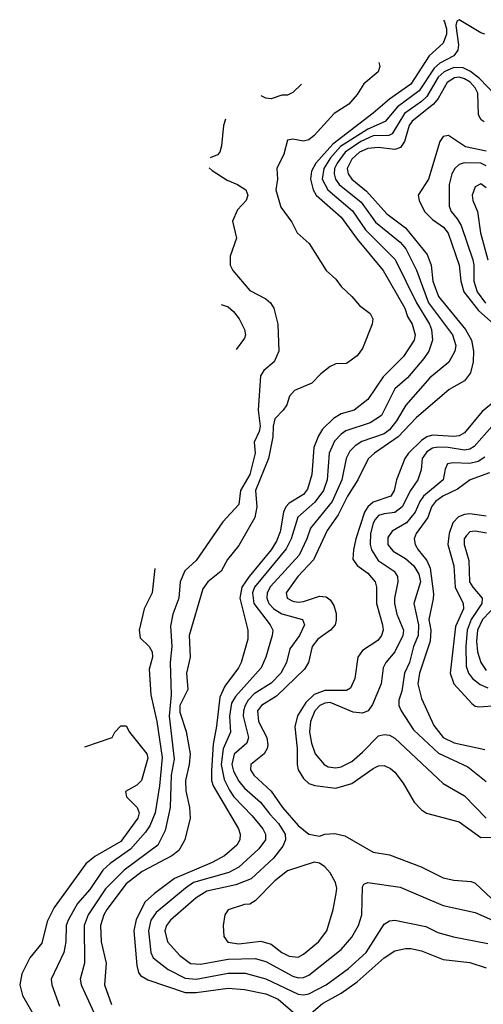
# Model space of a CAD drawing. Header units: inches. Extents: x 1793402 to 1900366, y 320852 to 470679.
# Tile 347 of 604: x 1826133 to 1827860, y 442117 to 445784. Entities that reach past the tile are written whole.
import ezdxf

# ---------------------------------------------------------------- set-up
doc = ezdxf.new("R2010")
doc.units = ezdxf.units.IN
doc.header["$MEASUREMENT"] = 0
doc.layers.add('B8424', color=7, linetype='Continuous')

msp = doc.modelspace()

# ---------------------------------------------------------------- linework, layer by layer
at = {"layer": 'B8424', "color": 4}
for points, elevation in [([(1827712, 445782), (1827715.5, 445775.5), (1827723.1, 445750), (1827722.6, 445730), (1827710, 445696.9), (1827658, 445650), (1827590, 445544.2), (1827510, 445488.4), (1827450, 445436.3), (1827299.9, 445320.1), (1827236.5, 445250), (1827220.4, 445219.6), (1827215.8, 445190), (1827226.7, 445150), (1827237.4, 445130), (1827330, 445048.5), (1827390, 444966.4), (1827487, 444850), (1827568, 444710), (1827578, 444678), (1827594.9, 444650), (1827606, 444610), (1827602.4, 444590), (1827563, 444530), (1827486.4, 444453.6), (1827430, 444369.4), (1827378.8, 444330), (1827330, 444316.2), (1827301.3, 444298.7), (1827260.5, 444259.5), (1827245.5, 444234.5), (1827229, 444191), (1827221.7, 444090), (1827204.8, 444035.2), (1827190, 444015.6), (1827136.9, 443983.1), (1827124.2, 443970), (1827115.6, 443950), (1827103, 443877), (1827090, 443842), (1827070.3, 443810), (1826987.7, 443710), (1826960.8, 443670), (1826952.9, 443630), (1826983, 443510), (1826983.4, 443476.6), (1826958, 443390), (1826948.2, 443370), (1826897.8, 443302.2), (1826878.8, 443261.2), (1826866.6, 443153.4), (1826853.9, 443086.1), (1826847.3, 442987.3), (1826848.1, 442950), (1826854, 442930), (1826948.4, 442770), (1826954.9, 442750), (1826953, 442730), (1826942, 442710), (1826896.3, 442670), (1826850, 442645.4), (1826710, 442585.4), (1826634.9, 442530), (1826601.1, 442498.9), (1826567.3, 442432.7), (1826558.3, 442390), (1826570, 442262), (1826575.6, 442235.6), (1826583.6, 442223.6), (1826610, 442208.4), (1826750, 442160.9), (1826790, 442161.3), (1826910, 442177.4), (1826970, 442171.8), (1827050, 442155.6), (1827096.4, 442136.4), (1827160.5, 442080.5)], 324), ([(1827866, 445730), (1827850, 445735.3), (1827770, 445784), (1827761.4, 445778.6), (1827758, 445762), (1827767, 445690), (1827764.9, 445670), (1827750.4, 445650), (1827698.1, 445621.9), (1827676.5, 445603.5), (1827621.1, 445518.9), (1827540, 445460), (1827494.8, 445405.2), (1827430, 445376.5), (1827327.9, 445312.1), (1827290.2, 445270), (1827266.2, 445230), (1827260.2, 445190), (1827280.3, 445150), (1827372.5, 445072.5), (1827421.5, 445001.5), (1827531.2, 444891.2), (1827611.3, 444730), (1827658.9, 444650), (1827667.2, 444630), (1827670.4, 444590), (1827657.1, 444550), (1827638, 444522), (1827577.1, 444450), (1827530, 444409.4), (1827480.5, 444310), (1827437.8, 444282.2), (1827347.8, 444252.2), (1827330, 444240.7), (1827305.9, 444214.1), (1827285.7, 444170), (1827278.9, 444070), (1827264.2, 444030), (1827232.7, 443987.3), (1827169.2, 443930.8), (1827144, 443850), (1827126.1, 443813.9), (1827007.9, 443670), (1827000.8, 443650), (1827005.5, 443610), (1827066, 443530), (1827075.5, 443510), (1827073, 443490), (1827050.4, 443410), (1827032.4, 443370), (1826936.9, 443263.1), (1826921.8, 443238.2), (1826914.9, 443190), (1826918.7, 443130), (1826891, 443069), (1826883.8, 443010), (1826894.7, 442954.7), (1826914.6, 442914.6), (1826930.3, 442890), (1826998.9, 442818.9), (1827038.4, 442770), (1827048.2, 442750), (1827048.2, 442730), (1827024.2, 442695.8), (1826950, 442627.8), (1826912.4, 442607.6), (1826780.5, 442570), (1826750.4, 442550), (1826641.4, 442458.6), (1826621.7, 442430), (1826613.4, 442390), (1826622, 442310), (1826630.5, 442290), (1826686.3, 442246.3), (1826750, 442214.3), (1826790, 442210.2), (1826910, 442232.9), (1826972.8, 442232.8), (1827050, 442211.8), (1827170, 442154.9), (1827190, 442151.8), (1827210, 442156.5), (1827275.1, 442190), (1827358, 442250), (1827423.6, 442310), (1827490, 442416), (1827510, 442427.3), (1827530, 442430.7), (1827646.2, 442406.2), (1827690, 442384.9), (1827748.5, 442368.5), (1827876.6, 442343.4)], 328), ([(1827470.2, 445624.9), (1827474.9, 445610), (1827467.7, 445590), (1827414.9, 445545.1), (1827390, 445505.1), (1827359.5, 445470), (1827304.9, 445435.1), (1827230, 445352.3), (1827210, 445336.2), (1827190, 445332), (1827150, 445339.3), (1827130, 445335.3), (1827116.7, 445283.3), (1827090.6, 445229.4), (1827093, 445190), (1827087.7, 445150), (1827105.5, 445085.5), (1827147.3, 445030), (1827166.8, 444990), (1827210.8, 444950), (1827274.8, 444850), (1827310, 444817.3), (1827330.6, 444790), (1827370, 444753.4), (1827399, 444719), (1827438, 444690), (1827448.2, 444670), (1827446.4, 444650), (1827410, 444559.3), (1827390, 444531.8), (1827350, 444503.7), (1827310, 444502), (1827290, 444492.3), (1827254.7, 444465.3), (1827220.7, 444430), (1827157.1, 444402.9), (1827138.4, 444381.6), (1827128.2, 444350), (1827114.4, 444330), (1827083, 444297), (1827076.9, 444270), (1827076.2, 444230), (1827060.3, 444150), (1827012, 444030), (1827015.8, 443970), (1827008.4, 443930), (1826950, 443826), (1826906.9, 443773.1), (1826883.1, 443730), (1826833.4, 443690), (1826815.6, 443664.4), (1826764.9, 443490), (1826768.5, 443410), (1826754.9, 443350), (1826759.3, 443290), (1826730.3, 443230), (1826730, 443204.7), (1826753.3, 443133.3), (1826768.8, 443050), (1826764.6, 443010), (1826750.3, 442950), (1826752, 442912), (1826765.5, 442850), (1826767.7, 442810), (1826748, 442730), (1826726, 442690), (1826699.3, 442670), (1826590, 442611.1), (1826530, 442565.1), (1826457.4, 442470), (1826446.3, 442450), (1826434.9, 442410), (1826437, 442350), (1826455.8, 442270), (1826448.7, 442190), (1826475.8, 442115.8)], 316), ([(1827904.4, 445504.4), (1827845.2, 445565.2), (1827811.6, 445591.6), (1827784.6, 445604.6), (1827750, 445606.2), (1827713.7, 445590), (1827691.5, 445570), (1827650, 445498.3), (1827630, 445478.7), (1827565.7, 445434.3), (1827520.5, 445359.5), (1827507.7, 445352.3), (1827450, 445351.6), (1827403.1, 445330), (1827344.9, 445290), (1827315.5, 445250), (1827306, 445230), (1827304.4, 445210), (1827309, 445190), (1827322.6, 445170), (1827404.4, 445104.4), (1827458.7, 445030), (1827550, 444955.8), (1827571.8, 444930), (1827611.2, 444851.2), (1827656.1, 444730), (1827745.3, 444610), (1827757, 444570), (1827754, 444550), (1827731.8, 444508.2), (1827660.5, 444450), (1827571.5, 444348.5), (1827536.5, 444290), (1827510, 444256.3), (1827490, 444241.7), (1827407.1, 444212.9), (1827382.8, 444197.2), (1827363.2, 444176.8), (1827348.7, 444150), (1827333.1, 444070), (1827296.5, 443990), (1827215.8, 443890), (1827202.6, 443850), (1827173.7, 443790), (1827067.6, 443672.4), (1827054.9, 443650), (1827053.4, 443630), (1827061.1, 443610), (1827079.5, 443590), (1827110, 443571.6), (1827186, 443550), (1827193.4, 443530), (1827175.8, 443490), (1827139.2, 443440.8), (1827126.4, 443390), (1827106.4, 443350), (1827070, 443313.3), (1827007.1, 443272.9), (1826984.6, 443250), (1826972.9, 443230), (1826966.3, 443210), (1826966, 443190), (1826985.3, 443110), (1826979.3, 443090), (1826931.4, 443048.6), (1826923.6, 443010), (1826930, 442984.9), (1826950, 442948.2), (1826970, 442922.4), (1827030.4, 442870), (1827064.6, 442824.6), (1827097.6, 442790), (1827122, 442750), (1827123.1, 442730), (1827113.6, 442706.4), (1827078.9, 442661.1), (1826995.9, 442584.1), (1826938.2, 442561.8), (1826830, 442537.7), (1826790, 442513.3), (1826695.5, 442430), (1826680.4, 442410), (1826674, 442390), (1826683.8, 442350), (1826730, 442299.1), (1826770, 442268.5), (1826807, 442267), (1826910, 442285.2), (1827010, 442287.2), (1827050, 442275.8), (1827150, 442221.7), (1827170, 442215.3), (1827190, 442216.4), (1827210, 442226), (1827330, 442320.5), (1827370, 442366.8), (1827394.5, 442410), (1827407, 442450), (1827410, 442554), (1827415.3, 442564.7), (1827430, 442570.8), (1827550, 442553), (1827710, 442485.5), (1827830, 442459.3), (1827905.1, 442425.1)], 332), ([(1827863.5, 445403.5), (1827851.2, 445411.2), (1827841.3, 445430), (1827839.3, 445510), (1827829.8, 445530), (1827810.9, 445550.9), (1827790, 445564.1), (1827770, 445569.8), (1827752.3, 445567.7), (1827724.9, 445550), (1827691.6, 445490), (1827674.6, 445470), (1827594.4, 445405.6), (1827584, 445390), (1827565.7, 445330), (1827551.4, 445308.6), (1827530, 445301.1), (1827470, 445308.5), (1827430, 445303.9), (1827398.4, 445290), (1827370, 445264.2), (1827352.9, 445230), (1827356, 445210), (1827370, 445190.4), (1827425.3, 445145.3), (1827500.6, 445060.6), (1827570, 445008.7), (1827650.4, 444910), (1827665.7, 444870), (1827671.4, 444810), (1827692.7, 444752.7), (1827793.4, 444630), (1827815.3, 444590), (1827823.1, 444550), (1827822.4, 444510), (1827811.7, 444468.3), (1827790, 444439.5), (1827733.1, 444406.9), (1827610, 444301.3), (1827543.1, 444230), (1827454.9, 444170), (1827431.5, 444148.5), (1827393.1, 444070), (1827353.8, 444010), (1827319.5, 443940.5), (1827278.2, 443881.8), (1827227.2, 443772.8), (1827168.7, 443710), (1827126, 443650), (1827129, 443629), (1827150, 443618.4), (1827170, 443614.9), (1827190, 443617.4), (1827250, 443637.6), (1827274.2, 443634.2), (1827290, 443622.8), (1827302.8, 443602.8), (1827312.3, 443572.3), (1827312.3, 443547.7), (1827308, 443530), (1827290.5, 443510), (1827243.7, 443476.3), (1827222.4, 443450), (1827208.2, 443390), (1827194.5, 443365.5), (1827090, 443264.2), (1827033.4, 443230), (1827019.5, 443210), (1827022.7, 443170), (1827053.4, 443110), (1827056.9, 443083.1), (1827055.3, 443070), (1827043.8, 443050), (1826994, 443010), (1826993.4, 442990), (1827005.5, 442970), (1827070.2, 442910.2), (1827112, 442850), (1827170, 442782.4), (1827210, 442750.5), (1827250, 442742.8), (1827270, 442750.6), (1827307.2, 442752.8), (1827344.1, 442744.1), (1827450, 442684), (1827510, 442673.4), (1827628.5, 442628.5), (1827710, 442587.7), (1827750, 442579.1), (1827814.2, 442574.2), (1827830, 442567.7), (1827910, 442492.4)], 336), ([(1827182.4, 445544.1), (1827150, 445512.3), (1827130, 445502.7), (1827110, 445502.7), (1827070, 445489.4), (1827050, 445492), (1827032.4, 445500.5)], 312), ([(1826899.4, 445413.8), (1826892.2, 445390), (1826885.3, 445314.7), (1826878.8, 445290), (1826870, 445281.2), (1826842.5, 445269.2)], 312), ([(1827870, 445294.8), (1827793.2, 445310), (1827730, 445352.3), (1827710, 445349), (1827697.3, 445330), (1827655.5, 445190), (1827617.3, 445130), (1827620.5, 445110), (1827641.3, 445070), (1827670, 445040.3), (1827711.8, 445011.8), (1827729.3, 444989.3), (1827770.3, 444870), (1827775.6, 444810), (1827787.7, 444770), (1827841.3, 444701.3), (1827910, 444639.5)], 344), ([(1826839.2, 445232.7), (1826850, 445222.8), (1826906, 445186), (1826944.7, 445170), (1826976, 445150), (1826982.8, 445130), (1826976.3, 445110), (1826944, 445076), (1826926.4, 445033.6), (1826941, 444970), (1826916.8, 444903.2), (1826917.3, 444870), (1826926.8, 444850), (1826990, 444774.8), (1827050, 444744.9), (1827067.3, 444730), (1827079.1, 444710), (1827094, 444650), (1827098.8, 444550), (1827081, 444510), (1827042, 444478), (1827030, 444458), (1827021.6, 444330), (1827029.2, 444270), (1827025.2, 444250), (1827006.2, 444210), (1827010.3, 444170), (1826990.2, 444090), (1826956, 444030), (1826950, 443979), (1826890, 443913.3), (1826790.8, 443770), (1826748.5, 443731.5), (1826730.5, 443690), (1826726.4, 443630), (1826703.8, 443570), (1826694.4, 443525.6), (1826700.3, 443450), (1826694, 443390), (1826698, 443270), (1826690.2, 443190), (1826708.9, 443030), (1826696.9, 442970), (1826693.1, 442850), (1826675.4, 442764.6), (1826648, 442710), (1826523, 442617), (1826452.8, 442547.2), (1826388.7, 442450), (1826373.4, 442410), (1826374.9, 442270), (1826359.1, 442210), (1826362, 442190), (1826417.1, 442070)], 312), ([(1827870, 445239.7), (1827850, 445249.7), (1827788.8, 445251.2), (1827770, 445244.5), (1827753.4, 445230), (1827742.4, 445210), (1827732.4, 445170), (1827732.7, 445090), (1827740.5, 445070), (1827762.9, 445042.9), (1827776.9, 445016.9), (1827820.9, 444890), (1827824.9, 444870), (1827824.4, 444810), (1827836.5, 444770), (1827868.2, 444728.2)], 348), ([(1827870, 445157.2), (1827850, 445172.7), (1827830, 445162), (1827818.8, 445130), (1827820.7, 445110), (1827838, 445070), (1827848.7, 444990), (1827877, 444890)], 352), ([(1826883.5, 444723.7), (1826910, 444714), (1826930, 444697.3), (1826950.7, 444670), (1826970.8, 444630), (1826974.8, 444610), (1826970, 444598), (1826939, 444555.5)], 308), ([(1827935.8, 444390), (1827855.1, 444324.9), (1827790, 444245.6), (1827770, 444234.7), (1827750, 444231.1), (1827670, 444236.8), (1827650, 444230.8), (1827630, 444217.3), (1827581.7, 444170), (1827567.6, 444150), (1827536.4, 444070), (1827528.2, 444030), (1827515.5, 444010), (1827450, 443986.9), (1827430.2, 443969.8), (1827417.7, 443950), (1827384.9, 443850), (1827376, 443810), (1827374.2, 443774.2), (1827390, 443750.6), (1827430, 443723), (1827457.1, 443690), (1827461.6, 443670), (1827462, 443610), (1827484.9, 443530), (1827486.7, 443510), (1827480.4, 443490), (1827467.5, 443472.5), (1827410, 443434.5), (1827392.7, 443410), (1827381.6, 443330), (1827365.8, 443294.2), (1827350, 443285.1), (1827270, 443285.1), (1827230, 443271), (1827198.8, 443241.2), (1827168.3, 443191.7), (1827157.4, 443150), (1827166.5, 443070), (1827167, 443010), (1827170.4, 442990), (1827190, 442957.3), (1827210, 442939.1), (1827232.2, 442932.2), (1827310, 442922), (1827370, 442939.3), (1827450, 442995.5), (1827470, 443004.9), (1827490, 443006.8), (1827514.6, 442994.6), (1827530, 442981), (1827561.1, 442941.1), (1827602, 442870), (1827630, 442840.7), (1827648.5, 442828.5), (1827770, 442797.1), (1827850, 442738.7), (1827890, 442738.9)], 344), ([(1827891.5, 444268.5), (1827825.8, 444194.2), (1827810, 444184.7), (1827790, 444180.4), (1827729, 444191), (1827690, 444192.3), (1827670, 444187.8), (1827650, 444175.1), (1827632.4, 444150), (1827628, 444108), (1827616.4, 444070), (1827589.2, 444030.8), (1827558, 443970), (1827530, 443948.3), (1827490, 443944), (1827470, 443936.9), (1827457.6, 443922.4), (1827450, 443909.2), (1827440.2, 443870), (1827438.7, 443830), (1827443.1, 443810), (1827468.4, 443770), (1827527.3, 443730), (1827540.5, 443710), (1827541.6, 443690), (1827528.7, 443630), (1827528.7, 443610), (1827538, 443570), (1827562.4, 443510), (1827559.5, 443490), (1827530, 443429.2), (1827497.3, 443390), (1827487.3, 443370), (1827479.3, 443310), (1827446.6, 443233.4), (1827430.5, 443209.5), (1827410, 443200.9), (1827375.2, 443204.8), (1827290, 443240.4), (1827270, 443239.1), (1827250.6, 443230), (1827232.2, 443210), (1827216, 443170), (1827213.1, 443130), (1827219.5, 443090), (1827234, 443050), (1827267.3, 443010), (1827281.7, 443001.7), (1827310, 442997.1), (1827330, 443001.3), (1827370, 443021.6), (1827410, 443055.5), (1827470, 443117.3), (1827490, 443122), (1827510, 443119.1), (1827530, 443107.7), (1827710, 442938.8), (1827790, 442893.4), (1827870, 442810.6)], 348), ([(1827865.3, 444154.7), (1827841, 444139), (1827810, 444130.9), (1827746.7, 444133.3), (1827726.8, 444130), (1827717.3, 444110), (1827710.5, 444070), (1827637, 444010), (1827623.1, 443990), (1827605.7, 443950), (1827573.7, 443910), (1827520.6, 443879.4), (1827504.2, 443855.8), (1827504.4, 443830), (1827510, 443820.7), (1827524.5, 443804.5), (1827570, 443777.6), (1827600.4, 443750), (1827619.3, 443719.3), (1827626.4, 443690), (1827600.4, 443610), (1827618, 443530), (1827616.9, 443490), (1827600.3, 443450), (1827584.6, 443390), (1827565.7, 443350), (1827556.5, 443283.5), (1827545.5, 443250), (1827545.5, 443230), (1827553.4, 443210), (1827599.2, 443139.2), (1827692.6, 443052.6), (1827801.7, 443001.7), (1827870, 442947.3)], 352), ([(1827883.2, 444096.8), (1827810.8, 444070), (1827763.9, 444036.1), (1827708.4, 444010), (1827681.1, 443990), (1827666.5, 443970), (1827652.9, 443930), (1827610.3, 443870), (1827602.4, 443850), (1827606.4, 443830), (1827617, 443810), (1827649.3, 443769.3), (1827661.7, 443741.7), (1827673.7, 443646.3), (1827673.5, 443626.5), (1827657.3, 443550), (1827663.9, 443510), (1827662, 443470), (1827622.3, 443350), (1827616.5, 443310), (1827630, 443256), (1827675.1, 443155.1), (1827710, 443110.4), (1827751.2, 443091.2), (1827865.5, 443065.5)], 356), ([(1827870, 443934.7), (1827810, 443943.1), (1827790, 443941.1), (1827767.4, 443932.6), (1827746, 443910), (1827733.1, 443870), (1827727.2, 443830), (1827750.2, 443750.2), (1827754.9, 443670), (1827785.3, 443610), (1827785.7, 443590), (1827755.6, 443524.4), (1827736.5, 443350), (1827750.3, 443310.3), (1827816.7, 443236.7), (1827830, 443226.8), (1827844.9, 443224.9), (1827910, 443230.4)], 364), ([(1827871.4, 443871.4), (1827830, 443878.7), (1827810, 443876.2), (1827796.7, 443863.3), (1827788.7, 443850), (1827788.7, 443830), (1827805.7, 443770), (1827808.9, 443690), (1827820.4, 443670), (1827855.8, 443630), (1827853.7, 443610), (1827814.4, 443550), (1827799.2, 443510), (1827794.2, 443450), (1827796.2, 443376.2), (1827804.9, 443350), (1827819.3, 443330), (1827848.1, 443308.1), (1827876.1, 443296.1)], 368), ([(1826636.8, 443739.8), (1826626.4, 443650), (1826596.3, 443590), (1826578.8, 443510), (1826582, 443482), (1826616, 443450), (1826627.3, 443430), (1826627.7, 443410), (1826615.2, 443364.8), (1826622, 443270), (1826644.2, 443170), (1826663.4, 443036.6), (1826654.4, 442930), (1826637.3, 442830), (1826618.3, 442781.7), (1826602.4, 442757.6), (1826545.5, 442694.5), (1826470, 442641.3), (1826443.4, 442616.6), (1826395.1, 442544.9), (1826348.2, 442491.8), (1826314, 442430), (1826306.7, 442410), (1826304.9, 442350), (1826297.6, 442310), (1826250.7, 442210), (1826253.4, 442190), (1826282, 442110)], 308), ([(1827913.8, 443610), (1827856.9, 443550), (1827837.5, 443510), (1827834.2, 443470), (1827837.7, 443430), (1827850.2, 443390.2), (1827870, 443360.4)], 372), ([(1826376.5, 443075.6), (1826478, 443110), (1826488, 443130), (1826510, 443154), (1826530, 443154), (1826542, 443130), (1826606.8, 443050), (1826610, 443034), (1826587.3, 442950), (1826570, 442932.7), (1826527.3, 442910), (1826531, 442890), (1826570.7, 442850), (1826578, 442830), (1826572.7, 442810), (1826510, 442723), (1826412.6, 442667.4), (1826380.2, 442639.8), (1826262.3, 442477.7), (1826235.1, 442424.9), (1826215.6, 442344.4), (1826170.6, 442290), (1826142, 442230), (1826133.4, 442190), (1826144, 442150), (1826200.7, 442050)], 304), ([(1827210, 442077.1), (1827260.6, 442119.4), (1827330, 442158.9), (1827390, 442200.3), (1827490, 442290.5), (1827530, 442316.3), (1827570, 442324.9), (1827590, 442324.9), (1827630, 442315.5), (1827710, 442283.8), (1827810, 442273), (1827870, 442253)], 324)]:
    msp.add_lwpolyline(points, dxfattribs=dict(at, elevation=elevation))
at = {"layer": 'B8424', "color": 4, "elevation": 336}
msp.add_lwpolyline([(1827230, 442646), (1827130, 442614), (1827083.7, 442576.3), (1827010, 442502), (1826990.7, 442489.3), (1826970, 442488.7), (1826910, 442469), (1826897.3, 442450), (1826890.5, 442410), (1826893.4, 442370), (1826908.7, 442348.7), (1826950, 442342.6), (1827031.9, 442351.9), (1827070, 442341.3), (1827110, 442310.4), (1827136.2, 442296.2), (1827170, 442292.7), (1827190, 442303.8), (1827246.6, 442350), (1827277, 442390), (1827300.9, 442470), (1827312.3, 442530), (1827314, 442550), (1827309.6, 442570), (1827290, 442606), (1827270, 442629.4), (1827250, 442642.7)], close=True, dxfattribs=at)

doc.saveas('drawing.dxf')
